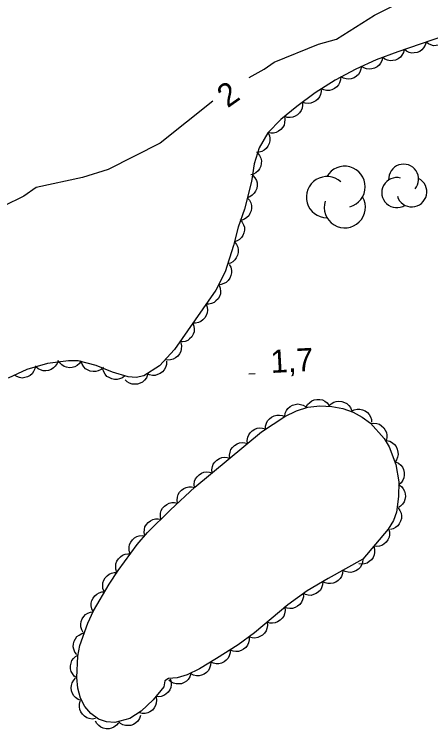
# Model space of a CAD drawing. Extents: x 336540 to 340074, y 5572036 to 5573747.
# Drawn here: x 339226.2 to 339280.4, y 5573147.6 to 5573240.7 of the extents above; entities that cross this region are included whole.
import ezdxf

# ---------------------------------------------------------------- set-up
doc = ezdxf.new("R2010")
doc.units = 0
for name, color, linetype in [('Niveau 2', 7, 'Continuous'), ('Niveau 3', 7, 'Continuous'), ('Niveau 44', 7, 'Continuous')]:
    doc.layers.add(name, color=color, linetype=linetype)

msp = doc.modelspace()

# ---------------------------------------------------------------- linework, layer by layer
at = {"layer": 'Niveau 2'}
for points in [[(339256.78, 5573232.45), (339258.73, 5573233.55), (339260.04, 5573234.46), (339265.83, 5573236.78), (339268.17, 5573237.43), (339273.1, 5573240.56), (339278.71, 5573243.39), (339281.95, 5573246.27)], [(339252.04, 5573229.35), (339245.17, 5573223.9), (339238.39, 5573220.46), (339235.07, 5573219.43), (339229.03, 5573218.1), (339227.41, 5573216.99), (339224.77, 5573215.67), (339213.5, 5573210.5), (339208.11, 5573207), (339206.28, 5573206.22), (339203.18, 5573204.04), (339194.37, 5573200.53), (339187.16, 5573198.97), (339181.27, 5573198.67), (339179.04, 5573199.23), (339174.79, 5573199.53), (339165.34, 5573202.09)]]:
    msp.add_lwpolyline(points, dxfattribs=at)
at = {"layer": 'Niveau 3'}
msp.add_line((339256.76, 5573193.81), (339257.56, 5573193.86), dxfattribs=at)
at = {"layer": 'Niveau 44'}
for points in [[(339282.68, 5573238.02), (339282.57, 5573237.62), (339282.35, 5573237.27), (339282.14, 5573237.02), (339281.85, 5573236.82), (339281.51, 5573236.67), (339281.13, 5573236.61), (339280.81, 5573236.59), (339280.47, 5573236.68), (339280.13, 5573236.83), (339279.84, 5573237.05)], [(339282.09, 5573237.82), (339276.14, 5573235.78), (339273.34, 5573234.74), (339270.67, 5573233.54), (339267.98, 5573232.11), (339265.36, 5573230.44), (339263, 5573228.67), (339260.93, 5573226.95), (339259.2, 5573225.22), (339258.07, 5573223.29), (339257.44, 5573221.18), (339257.07, 5573218.91), (339256.18, 5573215.3), (339255.36, 5573212.94), (339254.74, 5573210.57), (339253.67, 5573207.1), (339252.42, 5573204.72), (339247.05, 5573197), (339245.08, 5573194.87), (339243.08, 5573193.58), (339242.06, 5573193.36), (339241.03, 5573193.45)], [(339279.84, 5573237.05), (339279.73, 5573236.64), (339279.51, 5573236.3), (339279.3, 5573236.05), (339279.01, 5573235.85), (339278.67, 5573235.7), (339278.29, 5573235.64), (339277.97, 5573235.62), (339277.63, 5573235.71), (339277.29, 5573235.86), (339277, 5573236.08)], [(339276.99, 5573236.1), (339276.89, 5573235.69), (339276.69, 5573235.34), (339276.48, 5573235.08), (339276.19, 5573234.88), (339275.86, 5573234.72), (339275.48, 5573234.65), (339275.16, 5573234.62), (339274.82, 5573234.7), (339274.47, 5573234.84), (339274.18, 5573235.05)], [(339274.16, 5573235.11), (339274.09, 5573234.7), (339273.9, 5573234.33), (339273.72, 5573234.06), (339273.44, 5573233.84), (339273.12, 5573233.66), (339272.75, 5573233.56), (339272.43, 5573233.51), (339272.08, 5573233.57), (339271.73, 5573233.69), (339271.42, 5573233.88)], [(339271.4, 5573233.93), (339271.35, 5573233.51), (339271.19, 5573233.14), (339271.03, 5573232.85), (339270.77, 5573232.61), (339270.46, 5573232.41), (339270.09, 5573232.29), (339269.78, 5573232.22), (339269.43, 5573232.26), (339269.07, 5573232.35), (339268.75, 5573232.52)], [(339268.71, 5573232.58), (339268.7, 5573232.16), (339268.57, 5573231.77), (339268.43, 5573231.48), (339268.19, 5573231.22), (339267.9, 5573230.99), (339267.54, 5573230.85), (339267.23, 5573230.75), (339266.88, 5573230.76), (339266.51, 5573230.82), (339266.18, 5573230.97)], [(339266.14, 5573231.03), (339266.16, 5573230.61), (339266.06, 5573230.21), (339265.94, 5573229.91), (339265.72, 5573229.63), (339265.45, 5573229.39), (339265.11, 5573229.21), (339264.8, 5573229.09), (339264.45, 5573229.07), (339264.08, 5573229.11), (339263.74, 5573229.23)], [(339263.71, 5573229.26), (339263.75, 5573228.85), (339263.67, 5573228.45), (339263.57, 5573228.14), (339263.36, 5573227.85), (339263.1, 5573227.59), (339262.77, 5573227.4), (339262.47, 5573227.26), (339262.12, 5573227.23), (339261.75, 5573227.25), (339261.41, 5573227.35)], [(339261.37, 5573227.39), (339261.45, 5573226.98), (339261.4, 5573226.57), (339261.33, 5573226.25), (339261.15, 5573225.95), (339260.91, 5573225.66), (339260.6, 5573225.44), (339260.32, 5573225.28), (339259.97, 5573225.21), (339259.6, 5573225.2), (339259.25, 5573225.27)], [(339259.23, 5573225.28), (339259.41, 5573224.9), (339259.47, 5573224.5), (339259.48, 5573224.17), (339259.39, 5573223.83), (339259.23, 5573223.49), (339258.98, 5573223.2), (339258.75, 5573222.97), (339258.43, 5573222.82), (339258.08, 5573222.71), (339257.72, 5573222.69)], [(339257.87, 5573222.62), (339258.13, 5573222.3), (339258.29, 5573221.92), (339258.37, 5573221.6), (339258.36, 5573221.25), (339258.29, 5573220.89), (339258.12, 5573220.54), (339257.94, 5573220.27), (339257.67, 5573220.04), (339257.36, 5573219.85), (339257.01, 5573219.75)], [(339257.26, 5573219.69), (339257.54, 5573219.38), (339257.72, 5573219.01), (339257.81, 5573218.7), (339257.82, 5573218.35), (339257.76, 5573217.98), (339257.61, 5573217.63), (339257.45, 5573217.35), (339257.19, 5573217.11), (339256.88, 5573216.9), (339256.54, 5573216.78)], [(339256.54, 5573216.78), (339256.82, 5573216.47), (339257, 5573216.1), (339257.1, 5573215.78), (339257.1, 5573215.43), (339257.05, 5573215.07), (339256.89, 5573214.72), (339256.73, 5573214.43), (339256.47, 5573214.19), (339256.16, 5573213.99), (339255.83, 5573213.86)], [(339255.62, 5573213.93), (339255.89, 5573213.61), (339256.06, 5573213.24), (339256.16, 5573212.93), (339256.16, 5573212.57), (339256.1, 5573212.21), (339255.94, 5573211.86), (339255.77, 5573211.58), (339255.51, 5573211.34), (339255.2, 5573211.14), (339254.86, 5573211.02)], [(339254.88, 5573211.02), (339255.14, 5573210.69), (339255.29, 5573210.32), (339255.37, 5573210), (339255.36, 5573209.64), (339255.28, 5573209.28), (339255.11, 5573208.94), (339254.93, 5573208.67), (339254.66, 5573208.44), (339254.34, 5573208.26), (339253.99, 5573208.15)], [(339254.18, 5573208.07), (339254.38, 5573207.71), (339254.46, 5573207.31), (339254.48, 5573206.98), (339254.4, 5573206.64), (339254.26, 5573206.29), (339254.03, 5573205.99), (339253.8, 5573205.75), (339253.49, 5573205.58), (339253.14, 5573205.46), (339252.79, 5573205.42)], [(339252.87, 5573205.37), (339253.02, 5573204.98), (339253.05, 5573204.57), (339253.03, 5573204.24), (339252.91, 5573203.91), (339252.73, 5573203.59), (339252.46, 5573203.32), (339252.21, 5573203.11), (339251.88, 5573202.98), (339251.52, 5573202.9), (339251.16, 5573202.91)], [(339251.16, 5573202.91), (339251.31, 5573202.52), (339251.34, 5573202.11), (339251.32, 5573201.78), (339251.2, 5573201.45), (339251.01, 5573201.13), (339250.75, 5573200.86), (339250.49, 5573200.65), (339250.17, 5573200.52), (339249.8, 5573200.44), (339249.44, 5573200.44)], [(339249.44, 5573200.44), (339249.59, 5573200.05), (339249.62, 5573199.65), (339249.6, 5573199.32), (339249.48, 5573198.99), (339249.3, 5573198.67), (339249.03, 5573198.39), (339248.78, 5573198.19), (339248.45, 5573198.05), (339248.09, 5573197.98), (339247.73, 5573197.98)], [(339247.86, 5573197.88), (339247.96, 5573197.47), (339247.93, 5573197.06), (339247.86, 5573196.74), (339247.7, 5573196.43), (339247.47, 5573196.14), (339247.17, 5573195.9), (339246.89, 5573195.73), (339246.55, 5573195.65), (339246.18, 5573195.62), (339245.82, 5573195.67)], [(339241.03, 5573193.45), (339238.99, 5573194.06), (339236.84, 5573194.91), (339234.5, 5573195.52), (339233.23, 5573195.53), (339230.5, 5573195.16), (339227.83, 5573194.38), (339225.4, 5573193.28)], [(339231.88, 5573195.56), (339231.75, 5573195.17), (339231.52, 5573194.83), (339231.3, 5573194.59), (339231, 5573194.4), (339230.65, 5573194.27), (339230.27, 5573194.23), (339229.94, 5573194.22), (339229.61, 5573194.33), (339229.28, 5573194.49), (339229, 5573194.72)], [(339234.91, 5573195.52), (339234.67, 5573195.17), (339234.36, 5573194.92), (339234.07, 5573194.75), (339233.73, 5573194.66), (339233.36, 5573194.63), (339232.99, 5573194.7), (339232.67, 5573194.79), (339232.38, 5573194.99), (339232.11, 5573195.24), (339231.91, 5573195.54)], [(339237.8, 5573194.66), (339237.49, 5573194.38), (339237.12, 5573194.22), (339236.8, 5573194.12), (339236.45, 5573194.12), (339236.08, 5573194.18), (339235.74, 5573194.34), (339235.45, 5573194.5), (339235.22, 5573194.76), (339235.02, 5573195.08), (339234.9, 5573195.42)], [(339246, 5573195.46), (339245.99, 5573195.05), (339245.86, 5573194.66), (339245.72, 5573194.36), (339245.48, 5573194.1), (339245.19, 5573193.88), (339244.84, 5573193.72), (339244.53, 5573193.63), (339244.18, 5573193.63), (339243.81, 5573193.7), (339243.48, 5573193.84)], [(339228.94, 5573194.88), (339228.87, 5573194.47), (339228.69, 5573194.11), (339228.5, 5573193.83), (339228.23, 5573193.61), (339227.91, 5573193.43), (339227.54, 5573193.33), (339227.21, 5573193.28), (339226.87, 5573193.34), (339226.51, 5573193.46), (339226.21, 5573193.65)], [(339240.6, 5573193.58), (339240.28, 5573193.31), (339239.9, 5573193.16), (339239.58, 5573193.08), (339239.23, 5573193.09), (339238.87, 5573193.16), (339238.52, 5573193.33), (339238.25, 5573193.5), (339238.02, 5573193.78), (339237.83, 5573194.09), (339237.73, 5573194.44)], [(339243.54, 5573193.68), (339243.39, 5573193.29), (339243.13, 5573192.98), (339242.89, 5573192.75), (339242.58, 5573192.59), (339242.23, 5573192.48), (339241.84, 5573192.46), (339241.52, 5573192.48), (339241.19, 5573192.61), (339240.87, 5573192.8), (339240.61, 5573193.05)], [(339271.61, 5573169.68), (339267.06, 5573167.15), (339264.35, 5573165.54), (339261.82, 5573163.72), (339257.48, 5573160.07), (339255.33, 5573158.52), (339252.52, 5573156.71), (339250.33, 5573155.39), (339248.7, 5573154.6), (339247.38, 5573154.22), (339246.27, 5573154.14), (339245.79, 5573153.8), (339245.65, 5573153.04), (339244.26, 5573151.34), (339242.72, 5573149.85), (339241.22, 5573148.91), (339239.29, 5573148.39), (339238.21, 5573148.47), (339237.14, 5573148.84), (339236.17, 5573149.55), (339235.37, 5573150.47), (339234.8, 5573151.57), (339234.48, 5573152.87), (339234.33, 5573154.24), (339234.46, 5573157.05), (339234.74, 5573158.44), (339235.76, 5573161.35), (339236.52, 5573162.95), (339238.52, 5573166.4), (339239.73, 5573168.18), (339242.21, 5573171.58), (339243.55, 5573173.13), (339246.52, 5573176.1), (339249.71, 5573179.06), (339258.41, 5573186.26), (339261.44, 5573188.27), (339262.94, 5573188.99), (339264.44, 5573189.48), (339266, 5573189.64), (339267.55, 5573189.56), (339269, 5573189.3), (339270.32, 5573188.83), (339271.5, 5573188.19), (339272.58, 5573187.38), (339274.37, 5573185.41), (339275.01, 5573184.31), (339275.9, 5573182), (339276.27, 5573179.77), (339276.24, 5573177.85), (339275.98, 5573175.8), (339275.6, 5573174.72), (339274.9, 5573173.59), (339271.61, 5573169.68)], [(339261.42, 5573188.26), (339261.48, 5573188.68), (339261.66, 5573189.04), (339261.84, 5573189.32), (339262.11, 5573189.55), (339262.42, 5573189.74), (339262.79, 5573189.84), (339263.11, 5573189.9), (339263.46, 5573189.85), (339263.82, 5573189.74), (339264.13, 5573189.56)], [(339264.18, 5573189.45), (339264.38, 5573189.82), (339264.67, 5573190.11), (339264.93, 5573190.31), (339265.26, 5573190.43), (339265.62, 5573190.5), (339266, 5573190.48), (339266.33, 5573190.42), (339266.64, 5573190.26), (339266.93, 5573190.04), (339267.17, 5573189.76)], [(339267.18, 5573189.63), (339267.47, 5573189.93), (339267.82, 5573190.12), (339268.13, 5573190.24), (339268.48, 5573190.27), (339268.85, 5573190.24), (339269.21, 5573190.11), (339269.5, 5573189.97), (339269.76, 5573189.72), (339269.98, 5573189.43), (339270.13, 5573189.1)], [(339270.1, 5573188.95), (339270.47, 5573189.14), (339270.87, 5573189.22), (339271.2, 5573189.24), (339271.54, 5573189.15), (339271.88, 5573189.01), (339272.18, 5573188.77), (339272.41, 5573188.54), (339272.58, 5573188.23), (339272.7, 5573187.88), (339272.73, 5573187.52)], [(339258.92, 5573186.6), (339258.93, 5573187.02), (339259.05, 5573187.41), (339259.19, 5573187.71), (339259.42, 5573187.97), (339259.71, 5573188.2), (339260.06, 5573188.35), (339260.37, 5573188.46), (339260.73, 5573188.46), (339261.09, 5573188.4), (339261.42, 5573188.26)], [(339272.62, 5573187.34), (339273.03, 5573187.4), (339273.43, 5573187.34), (339273.75, 5573187.25), (339274.04, 5573187.05), (339274.31, 5573186.8), (339274.52, 5573186.48), (339274.67, 5573186.19), (339274.72, 5573185.84), (339274.72, 5573185.47), (339274.63, 5573185.12)], [(339256.57, 5573184.74), (339256.53, 5573185.16), (339256.61, 5573185.56), (339256.72, 5573185.87), (339256.93, 5573186.15), (339257.19, 5573186.41), (339257.52, 5573186.6), (339257.82, 5573186.74), (339258.17, 5573186.78), (339258.54, 5573186.75), (339258.89, 5573186.65)], [(339274.69, 5573185.13), (339275.1, 5573185.04), (339275.45, 5573184.84), (339275.71, 5573184.63), (339275.92, 5573184.35), (339276.08, 5573184.02), (339276.16, 5573183.64), (339276.19, 5573183.32), (339276.11, 5573182.97), (339275.98, 5573182.63), (339275.77, 5573182.33)], [(339254.26, 5573182.83), (339254.22, 5573183.24), (339254.3, 5573183.64), (339254.41, 5573183.95), (339254.62, 5573184.24), (339254.88, 5573184.5), (339255.21, 5573184.69), (339255.51, 5573184.82), (339255.86, 5573184.86), (339256.23, 5573184.84), (339256.57, 5573184.74)], [(339251.95, 5573180.92), (339251.91, 5573181.33), (339251.99, 5573181.73), (339252.1, 5573182.04), (339252.3, 5573182.33), (339252.57, 5573182.59), (339252.9, 5573182.78), (339253.2, 5573182.91), (339253.55, 5573182.95), (339253.92, 5573182.93), (339254.26, 5573182.83)], [(339275.84, 5573182.35), (339276.22, 5573182.18), (339276.53, 5573181.91), (339276.74, 5573181.66), (339276.89, 5573181.34), (339276.98, 5573180.98), (339276.98, 5573180.6), (339276.94, 5573180.27), (339276.8, 5573179.95), (339276.59, 5573179.64), (339276.33, 5573179.39)], [(339249.64, 5573179), (339249.6, 5573179.42), (339249.68, 5573179.82), (339249.79, 5573180.13), (339249.99, 5573180.42), (339250.26, 5573180.67), (339250.59, 5573180.87), (339250.89, 5573181), (339251.24, 5573181.04), (339251.61, 5573181.02), (339251.95, 5573180.92)], [(339276.26, 5573179.39), (339276.61, 5573179.15), (339276.86, 5573178.83), (339277.02, 5573178.54), (339277.11, 5573178.2), (339277.14, 5573177.83), (339277.07, 5573177.46), (339276.97, 5573177.14), (339276.77, 5573176.85), (339276.52, 5573176.59), (339276.22, 5573176.39)], [(339247.45, 5573176.96), (339247.38, 5573177.37), (339247.44, 5573177.77), (339247.53, 5573178.09), (339247.72, 5573178.39), (339247.96, 5573178.66), (339248.29, 5573178.87), (339248.58, 5573179.02), (339248.92, 5573179.08), (339249.29, 5573179.08), (339249.64, 5573179)], [(339245.29, 5573174.87), (339245.21, 5573175.28), (339245.25, 5573175.69), (339245.33, 5573176.01), (339245.51, 5573176.31), (339245.75, 5573176.59), (339246.06, 5573176.82), (339246.34, 5573176.98), (339246.69, 5573177.05), (339247.06, 5573177.06), (339247.41, 5573176.99)], [(339276.18, 5573176.37), (339276.43, 5573176.03), (339276.57, 5573175.65), (339276.63, 5573175.33), (339276.61, 5573174.98), (339276.51, 5573174.62), (339276.33, 5573174.28), (339276.14, 5573174.02), (339275.86, 5573173.81), (339275.53, 5573173.63), (339275.18, 5573173.54)], [(339243.17, 5573172.75), (339243.09, 5573173.16), (339243.13, 5573173.56), (339243.21, 5573173.89), (339243.39, 5573174.19), (339243.63, 5573174.47), (339243.94, 5573174.69), (339244.22, 5573174.85), (339244.57, 5573174.92), (339244.94, 5573174.94), (339245.29, 5573174.87)], [(339274.95, 5573173.65), (339275.06, 5573173.25), (339275.06, 5573172.84), (339275.01, 5573172.52), (339274.86, 5573172.2), (339274.64, 5573171.9), (339274.35, 5573171.65), (339274.08, 5573171.46), (339273.75, 5573171.36), (339273.38, 5573171.32), (339273.02, 5573171.35)], [(339241.24, 5573170.45), (339241.13, 5573170.86), (339241.14, 5573171.26), (339241.19, 5573171.59), (339241.35, 5573171.91), (339241.57, 5573172.2), (339241.86, 5573172.45), (339242.13, 5573172.63), (339242.47, 5573172.72), (339242.84, 5573172.77), (339243.2, 5573172.72)], [(339273.02, 5573171.35), (339273.13, 5573170.95), (339273.13, 5573170.55), (339273.08, 5573170.22), (339272.93, 5573169.9), (339272.71, 5573169.6), (339272.42, 5573169.35), (339272.15, 5573169.17), (339271.81, 5573169.07), (339271.45, 5573169.02), (339271.09, 5573169.06)], [(339239.56, 5573167.95), (339239.42, 5573168.35), (339239.4, 5573168.75), (339239.43, 5573169.08), (339239.56, 5573169.41), (339239.75, 5573169.73), (339240.02, 5573169.99), (339240.28, 5573170.2), (339240.61, 5573170.32), (339240.97, 5573170.39), (339241.33, 5573170.38)], [(339271.61, 5573169.68), (339271.57, 5573169.26), (339271.42, 5573168.89), (339271.26, 5573168.6), (339271.01, 5573168.36), (339270.7, 5573168.15), (339270.34, 5573168.02), (339270.02, 5573167.95), (339269.67, 5573167.97), (339269.31, 5573168.06), (339268.99, 5573168.22)], [(339268.99, 5573168.22), (339268.95, 5573167.81), (339268.8, 5573167.43), (339268.64, 5573167.14), (339268.38, 5573166.9), (339268.08, 5573166.69), (339267.72, 5573166.56), (339267.4, 5573166.49), (339267.05, 5573166.51), (339266.69, 5573166.6), (339266.37, 5573166.76)], [(339237.89, 5573165.47), (339237.73, 5573165.85), (339237.7, 5573166.26), (339237.71, 5573166.59), (339237.83, 5573166.92), (339238.01, 5573167.24), (339238.28, 5573167.52), (339238.53, 5573167.73), (339238.85, 5573167.87), (339239.21, 5573167.95), (339239.57, 5573167.95)], [(339266.38, 5573166.74), (339266.35, 5573166.33), (339266.21, 5573165.95), (339266.06, 5573165.65), (339265.81, 5573165.4), (339265.51, 5573165.19), (339265.15, 5573165.05), (339264.84, 5573164.96), (339264.49, 5573164.98), (339264.12, 5573165.06), (339263.8, 5573165.21)], [(339236.45, 5573162.83), (339236.27, 5573163.2), (339236.2, 5573163.61), (339236.2, 5573163.94), (339236.29, 5573164.28), (339236.45, 5573164.61), (339236.69, 5573164.91), (339236.93, 5573165.13), (339237.24, 5573165.29), (339237.6, 5573165.4), (339237.95, 5573165.42)], [(339263.83, 5573165.17), (339263.84, 5573164.75), (339263.73, 5573164.36), (339263.61, 5573164.05), (339263.38, 5573163.78), (339263.1, 5573163.54), (339262.76, 5573163.37), (339262.45, 5573163.26), (339262.1, 5573163.24), (339261.73, 5573163.29), (339261.39, 5573163.41)], [(339235.17, 5573160.11), (339234.96, 5573160.47), (339234.86, 5573160.87), (339234.83, 5573161.2), (339234.89, 5573161.54), (339235.02, 5573161.89), (339235.24, 5573162.2), (339235.46, 5573162.45), (339235.76, 5573162.63), (339236.1, 5573162.77), (339236.46, 5573162.82)], [(339261.42, 5573163.38), (339261.46, 5573162.97), (339261.38, 5573162.57), (339261.28, 5573162.25), (339261.08, 5573161.97), (339260.82, 5573161.71), (339260.49, 5573161.51), (339260.19, 5573161.38), (339259.84, 5573161.34), (339259.47, 5573161.35), (339259.12, 5573161.45)], [(339259.12, 5573161.45), (339259.17, 5573161.04), (339259.09, 5573160.64), (339258.98, 5573160.32), (339258.78, 5573160.04), (339258.52, 5573159.77), (339258.19, 5573159.58), (339257.89, 5573159.45), (339257.54, 5573159.4), (339257.17, 5573159.42), (339256.83, 5573159.52)], [(339234.31, 5573157.23), (339234.07, 5573157.56), (339233.93, 5573157.95), (339233.86, 5573158.27), (339233.89, 5573158.62), (339233.98, 5573158.98), (339234.16, 5573159.31), (339234.35, 5573159.58), (339234.63, 5573159.79), (339234.96, 5573159.97), (339235.31, 5573160.06)], [(339256.79, 5573159.57), (339256.8, 5573159.15), (339256.69, 5573158.76), (339256.56, 5573158.46), (339256.34, 5573158.18), (339256.06, 5573157.94), (339255.72, 5573157.77), (339255.41, 5573157.66), (339255.06, 5573157.65), (339254.69, 5573157.69), (339254.35, 5573157.82)], [(339234.33, 5573154.19), (339233.99, 5573154.44), (339233.75, 5573154.76), (339233.59, 5573155.05), (339233.52, 5573155.4), (339233.5, 5573155.77), (339233.59, 5573156.14), (339233.69, 5573156.45), (339233.89, 5573156.73), (339234.16, 5573156.99), (339234.47, 5573157.18)], [(339254.32, 5573157.87), (339254.31, 5573157.45), (339254.18, 5573157.06), (339254.04, 5573156.77), (339253.8, 5573156.51), (339253.51, 5573156.28), (339253.16, 5573156.13), (339252.84, 5573156.03), (339252.49, 5573156.04), (339252.13, 5573156.1), (339251.8, 5573156.24)], [(339251.78, 5573156.27), (339251.76, 5573155.85), (339251.62, 5573155.47), (339251.47, 5573155.17), (339251.22, 5573154.92), (339250.93, 5573154.7), (339250.57, 5573154.56), (339250.25, 5573154.48), (339249.9, 5573154.49), (339249.54, 5573154.57), (339249.21, 5573154.72)], [(339249.19, 5573154.74), (339249.06, 5573154.34), (339248.83, 5573154.01), (339248.6, 5573153.77), (339248.3, 5573153.59), (339247.96, 5573153.45), (339247.57, 5573153.41), (339247.25, 5573153.41), (339246.91, 5573153.51), (339246.58, 5573153.68), (339246.3, 5573153.91)], [(339234.88, 5573151.24), (339234.49, 5573151.39), (339234.16, 5573151.63), (339233.93, 5573151.87), (339233.76, 5573152.17), (339233.64, 5573152.52), (339233.61, 5573152.91), (339233.62, 5573153.23), (339233.74, 5573153.56), (339233.92, 5573153.89), (339234.16, 5573154.16)], [(339246.51, 5573154.09), (339246.63, 5573153.69), (339246.63, 5573153.28), (339246.58, 5573152.95), (339246.43, 5573152.63), (339246.23, 5573152.33), (339245.94, 5573152.08), (339245.67, 5573151.89), (339245.33, 5573151.78), (339244.97, 5573151.73), (339244.61, 5573151.77)], [(339244.66, 5573151.72), (339244.73, 5573151.31), (339244.68, 5573150.91), (339244.6, 5573150.59), (339244.41, 5573150.29), (339244.17, 5573150.01), (339243.86, 5573149.79), (339243.57, 5573149.64), (339243.22, 5573149.57), (339242.85, 5573149.56), (339242.5, 5573149.64)], [(339236.75, 5573148.89), (339236.33, 5573148.84), (339235.93, 5573148.91), (339235.62, 5573149.01), (339235.33, 5573149.2), (339235.06, 5573149.46), (339234.86, 5573149.79), (339234.72, 5573150.08), (339234.67, 5573150.43), (339234.69, 5573150.8), (339234.78, 5573151.15)], [(339242.63, 5573149.29), (339242.5, 5573148.9), (339242.26, 5573148.57), (339242.03, 5573148.33), (339241.73, 5573148.15), (339241.38, 5573148.02), (339241, 5573147.99), (339240.67, 5573147.99), (339240.34, 5573148.1), (339240.01, 5573148.28), (339239.74, 5573148.51)], [(339239.75, 5573148.36), (339239.49, 5573148.03), (339239.16, 5573147.8), (339238.86, 5573147.65), (339238.52, 5573147.58), (339238.15, 5573147.58), (339237.78, 5573147.67), (339237.47, 5573147.78), (339237.19, 5573147.99), (339236.94, 5573148.27), (339236.76, 5573148.58)]]:
    msp.add_lwpolyline(points, dxfattribs=at)
for centre, radius, start, end in [((339269.218, 5573218.202), 2.682, 284.55059, 150.23918), ((339276.905, 5573219.185), 1.96, 319.96158, 182.64594), ((339266.914, 5573216.857), 2.682, 47.37209, 270.05645), ((339276.016, 5573217.438), 1.96, 75.29389, 302.75097), ((339277.963, 5573217.547), 1.96, 197.14008, 62.82867), ((339269.247, 5573215.534), 2.682, 162.70439, 30.16148)]:
    msp.add_arc(centre, radius, start, end, dxfattribs=at)

# ---------------------------------------------------------------- texts
at = {"layer": 'Niveau 2'}
msp.add_text('2', height=3, rotation=35.10608, dxfattribs=at).set_placement((339253.97, 5573228.41))
at = {"layer": 'Niveau 3'}
msp.add_text('1,7    ', height=3, rotation=3.11821, dxfattribs=at).set_placement((339259.65, 5573193.93))

doc.saveas('drawing.dxf')
